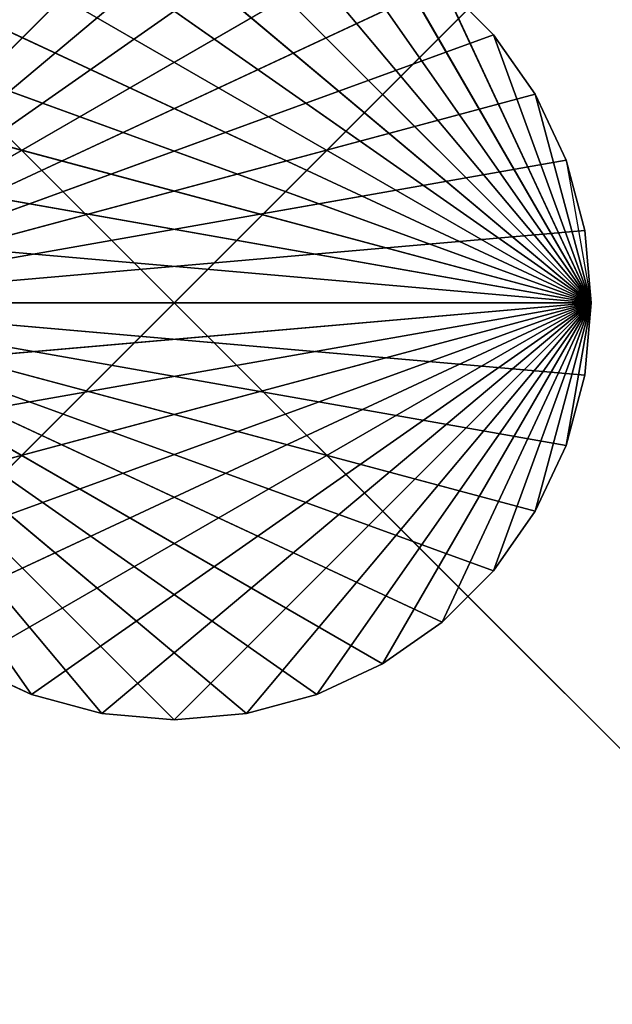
# Model space of a CAD drawing. Extents: x 226 to 378, y -30 to 313.
# Tile 428 of 656: x 260.19 to 261.63, y 222.78 to 225.18. Entities that reach past the tile are written whole.
import ezdxf

# ---------------------------------------------------------------- set-up
doc = ezdxf.new("R2010")
doc.units = 0
doc.header["$LTSCALE"] = 25.4
doc.layers.get('0').update_dxf_attribs({"color": 13, "linetype": 'CONTINUOUS'})
for name, color, linetype in [('_NCL1_16', 2, 'CONTINUOUS'), ('_NCL1_17', 2, 'CONTINUOUS'), ('_NCL1_62', 7, 'CONTINUOUS'), ('_NCL1_63', 3, 'CONTINUOUS')]:
    doc.layers.add(name, color=color, linetype=linetype)

# ---------------------------------------------------------------- blocks, each defined once
blk = doc.blocks.new('EWON_2005CD_4005CD_COSY141')
at = {"layer": '_NCL1_16', "color": 0}
for p, q in [((119.38, 90.17, 29.21), (115.57, 86.36, 29.21)), ((119.38, 90.17, 29.21), (115.57, 86.36, 29.21)), ((119.38, 86.36, 38.1), (115.57, 90.17, 38.1)), ((119.38, 86.36, 38.1), (115.57, 90.17, 38.1))]:
    blk.add_line(p, q, dxfattribs=at)
at = {"layer": '_NCL1_17', "color": 0}
for p, q in [((117.475, 89.281, 29.21), (116.459, 88.265, 29.21)), ((117.475, 89.281, 29.21), (116.459, 88.265, 29.21)), ((117.2986, 89.2656, 27.94), (117.475, 89.281, 27.94)), ((117.475, 89.281, 27.94), (117.2986, 89.2656, 29.21)), ((117.475, 89.281, 27.94), (117.2986, 89.2656, 29.21)), ((117.475, 89.281, 29.21), (117.2986, 89.2656, 29.21)), ((117.2986, 89.2656, 27.94), (117.475, 89.281, 27.94)), ((117.475, 89.281, 29.21), (117.2986, 89.2656, 29.21)), ((117.475, 89.281, 27.94), (117.6514, 89.2656, 27.94)), ((117.6514, 89.2656, 27.94), (117.475, 89.281, 29.21)), ((117.475, 89.281, 29.21), (117.475, 89.281, 27.94)), ((117.475, 89.281, 29.21), (117.475, 89.281, 27.94)), ((117.6514, 89.2656, 27.94), (117.475, 89.281, 29.21)), ((117.6514, 89.2656, 29.21), (117.475, 89.281, 29.21)), ((118.491, 88.265, 27.94), (117.475, 89.281, 27.94)), ((118.491, 88.265, 27.94), (117.475, 89.281, 27.94)), ((117.475, 89.281, 27.94), (117.6514, 89.2656, 27.94)), ((117.6514, 89.2656, 29.21), (117.475, 89.281, 29.21)), ((117.2986, 89.2656, 29.21), (116.459, 88.265, 29.21)), ((117.2986, 89.2656, 29.21), (116.459, 88.265, 29.21)), ((117.6514, 89.2656, 29.21), (116.459, 88.265, 29.21)), ((117.6514, 89.2656, 29.21), (116.459, 88.265, 29.21)), ((117.1275, 89.2197, 27.94), (117.2986, 89.2656, 27.94)), ((117.2986, 89.2656, 27.94), (117.1275, 89.2197, 29.21)), ((117.2986, 89.2656, 27.94), (117.1275, 89.2197, 29.21)), ((117.2986, 89.2656, 29.21), (117.1275, 89.2197, 29.21)), ((117.1275, 89.2197, 27.94), (117.2986, 89.2656, 27.94)), ((117.2986, 89.2656, 29.21), (117.1275, 89.2197, 29.21)), ((117.2986, 89.2656, 29.21), (117.2986, 89.2656, 27.94)), ((117.2986, 89.2656, 29.21), (117.2986, 89.2656, 27.94)), ((118.491, 88.265, 27.94), (117.2986, 89.2656, 27.94)), ((118.491, 88.265, 27.94), (117.2986, 89.2656, 27.94)), ((117.6514, 89.2656, 27.94), (117.8225, 89.2197, 27.94)), ((117.8225, 89.2197, 27.94), (117.6514, 89.2656, 29.21)), ((117.6514, 89.2656, 29.21), (117.6514, 89.2656, 27.94)), ((117.6514, 89.2656, 29.21), (117.6514, 89.2656, 27.94)), ((117.8225, 89.2197, 27.94), (117.6514, 89.2656, 29.21)), ((117.8225, 89.2197, 29.21), (117.6514, 89.2656, 29.21)), ((118.491, 88.265, 27.94), (117.6514, 89.2656, 27.94)), ((118.491, 88.265, 27.94), (117.6514, 89.2656, 27.94)), ((117.6514, 89.2656, 27.94), (117.8225, 89.2197, 27.94)), ((117.8225, 89.2197, 29.21), (117.6514, 89.2656, 29.21)), ((117.1275, 89.2197, 29.21), (116.459, 88.265, 29.21)), ((117.1275, 89.2197, 29.21), (116.459, 88.265, 29.21)), ((117.8225, 89.2197, 29.21), (116.459, 88.265, 29.21)), ((117.8225, 89.2197, 29.21), (116.459, 88.265, 29.21)), ((116.967, 89.1449, 27.94), (117.1275, 89.2197, 27.94)), ((117.1275, 89.2197, 27.94), (116.967, 89.1449, 29.21)), ((117.1275, 89.2197, 27.94), (116.967, 89.1449, 29.21)), ((117.1275, 89.2197, 29.21), (116.967, 89.1449, 29.21)), ((116.967, 89.1449, 27.94), (117.1275, 89.2197, 27.94)), ((117.1275, 89.2197, 29.21), (116.967, 89.1449, 29.21)), ((117.1275, 89.2197, 29.21), (117.1275, 89.2197, 27.94)), ((117.1275, 89.2197, 29.21), (117.1275, 89.2197, 27.94)), ((118.491, 88.265, 27.94), (117.1275, 89.2197, 27.94)), ((118.491, 88.265, 27.94), (117.1275, 89.2197, 27.94)), ((117.8225, 89.2197, 27.94), (117.983, 89.1449, 27.94)), ((117.983, 89.1449, 27.94), (117.8225, 89.2197, 29.21)), ((117.8225, 89.2197, 29.21), (117.8225, 89.2197, 27.94)), ((117.8225, 89.2197, 29.21), (117.8225, 89.2197, 27.94)), ((117.983, 89.1449, 27.94), (117.8225, 89.2197, 29.21)), ((117.983, 89.1449, 29.21), (117.8225, 89.2197, 29.21)), ((118.491, 88.265, 27.94), (117.8225, 89.2197, 27.94)), ((118.491, 88.265, 27.94), (117.8225, 89.2197, 27.94)), ((117.8225, 89.2197, 27.94), (117.983, 89.1449, 27.94)), ((117.983, 89.1449, 29.21), (117.8225, 89.2197, 29.21)), ((116.967, 89.1449, 29.21), (116.459, 88.265, 29.21)), ((116.967, 89.1449, 29.21), (116.459, 88.265, 29.21)), ((117.983, 89.1449, 29.21), (116.459, 88.265, 29.21)), ((117.983, 89.1449, 29.21), (116.459, 88.265, 29.21)), ((116.8219, 89.0433, 27.94), (116.967, 89.1449, 27.94)), ((116.967, 89.1449, 27.94), (116.8219, 89.0433, 29.21)), ((116.967, 89.1449, 27.94), (116.8219, 89.0433, 29.21)), ((116.967, 89.1449, 29.21), (116.8219, 89.0433, 29.21)), ((116.8219, 89.0433, 27.94), (116.967, 89.1449, 27.94)), ((116.967, 89.1449, 29.21), (116.8219, 89.0433, 29.21)), ((116.967, 89.1449, 29.21), (116.967, 89.1449, 27.94)), ((116.967, 89.1449, 29.21), (116.967, 89.1449, 27.94)), ((118.491, 88.265, 27.94), (116.967, 89.1449, 27.94)), ((118.491, 88.265, 27.94), (116.967, 89.1449, 27.94)), ((116.8219, 89.0433, 29.21), (116.459, 88.265, 29.21)), ((116.8219, 89.0433, 29.21), (116.459, 88.265, 29.21)), ((118.1281, 89.0433, 29.21), (116.459, 88.265, 29.21)), ((118.1281, 89.0433, 29.21), (116.459, 88.265, 29.21)), ((116.6967, 88.9181, 27.94), (116.8219, 89.0433, 27.94)), ((116.8219, 89.0433, 27.94), (116.6967, 88.9181, 29.21)), ((116.8219, 89.0433, 27.94), (116.6967, 88.9181, 29.21)), ((116.8219, 89.0433, 29.21), (116.6967, 88.9181, 29.21)), ((116.6967, 88.9181, 27.94), (116.8219, 89.0433, 27.94)), ((116.8219, 89.0433, 29.21), (116.6967, 88.9181, 29.21)), ((116.8219, 89.0433, 29.21), (116.8219, 89.0433, 27.94)), ((116.8219, 89.0433, 29.21), (116.8219, 89.0433, 27.94)), ((118.491, 88.265, 27.94), (116.8219, 89.0433, 27.94)), ((118.491, 88.265, 27.94), (116.8219, 89.0433, 27.94)), ((116.6967, 88.9181, 29.21), (116.459, 88.265, 29.21)), ((116.6967, 88.9181, 29.21), (116.459, 88.265, 29.21)), ((118.2533, 88.9181, 29.21), (116.459, 88.265, 29.21)), ((118.2533, 88.9181, 29.21), (116.459, 88.265, 29.21)), ((116.5951, 88.773, 27.94), (116.6967, 88.9181, 27.94)), ((116.6967, 88.9181, 27.94), (116.5951, 88.773, 29.21)), ((116.6967, 88.9181, 27.94), (116.5951, 88.773, 29.21)), ((116.6967, 88.9181, 29.21), (116.5951, 88.773, 29.21)), ((116.5951, 88.773, 27.94), (116.6967, 88.9181, 27.94)), ((116.6967, 88.9181, 29.21), (116.5951, 88.773, 29.21)), ((116.6967, 88.9181, 29.21), (116.6967, 88.9181, 27.94)), ((116.6967, 88.9181, 29.21), (116.6967, 88.9181, 27.94)), ((118.491, 88.265, 27.94), (116.6967, 88.9181, 27.94)), ((118.491, 88.265, 27.94), (116.6967, 88.9181, 27.94)), ((116.5951, 88.773, 29.21), (116.459, 88.265, 29.21)), ((116.5951, 88.773, 29.21), (116.459, 88.265, 29.21)), ((118.3549, 88.773, 29.21), (116.459, 88.265, 29.21)), ((118.3549, 88.773, 29.21), (116.459, 88.265, 29.21)), ((116.5203, 88.6125, 27.94), (116.5951, 88.773, 27.94)), ((116.5951, 88.773, 27.94), (116.5203, 88.6125, 29.21)), ((116.5951, 88.773, 27.94), (116.5203, 88.6125, 29.21)), ((116.5951, 88.773, 29.21), (116.5203, 88.6125, 29.21)), ((116.5203, 88.6125, 27.94), (116.5951, 88.773, 27.94)), ((116.5951, 88.773, 29.21), (116.5203, 88.6125, 29.21)), ((116.5951, 88.773, 29.21), (116.5951, 88.773, 27.94)), ((116.5951, 88.773, 29.21), (116.5951, 88.773, 27.94)), ((118.491, 88.265, 27.94), (116.5951, 88.773, 27.94)), ((118.491, 88.265, 27.94), (116.5951, 88.773, 27.94)), ((116.5203, 88.6125, 29.21), (116.459, 88.265, 29.21)), ((118.4297, 88.6125, 29.21), (116.459, 88.265, 29.21)), ((118.4297, 88.6125, 29.21), (116.459, 88.265, 29.21)), ((116.4744, 88.4414, 27.94), (116.5203, 88.6125, 27.94)), ((116.5203, 88.6125, 27.94), (116.4744, 88.4414, 29.21)), ((116.5203, 88.6125, 27.94), (116.4744, 88.4414, 29.21)), ((116.5203, 88.6125, 29.21), (116.4744, 88.4414, 29.21)), ((116.4744, 88.4414, 27.94), (116.5203, 88.6125, 27.94)), ((116.5203, 88.6125, 29.21), (116.5203, 88.6125, 27.94)), ((116.5203, 88.6125, 29.21), (116.5203, 88.6125, 27.94)), ((118.491, 88.265, 27.94), (116.5203, 88.6125, 27.94)), ((118.491, 88.265, 27.94), (116.5203, 88.6125, 27.94)), ((116.459, 88.265, 27.94), (116.4744, 88.4414, 27.94)), ((116.4744, 88.4414, 27.94), (116.459, 88.265, 29.21)), ((116.4744, 88.4414, 27.94), (116.459, 88.265, 29.21)), ((116.4744, 88.4414, 29.21), (116.459, 88.265, 29.21)), ((116.459, 88.265, 27.94), (116.4744, 88.4414, 27.94)), ((118.4756, 88.4414, 29.21), (116.459, 88.265, 29.21)), ((118.4756, 88.4414, 29.21), (116.459, 88.265, 29.21)), ((116.4744, 88.4414, 29.21), (116.4744, 88.4414, 27.94)), ((116.4744, 88.4414, 29.21), (116.4744, 88.4414, 27.94)), ((118.491, 88.265, 27.94), (116.4744, 88.4414, 27.94)), ((118.491, 88.265, 27.94), (116.4744, 88.4414, 27.94)), ((116.459, 88.265, 29.21), (116.459, 88.265, 27.94)), ((116.459, 88.265, 29.21), (116.459, 88.265, 27.94)), ((116.459, 88.265, 29.21), (116.4744, 88.0886, 27.94)), ((116.4744, 88.0886, 27.94), (116.459, 88.265, 27.94)), ((116.459, 88.265, 29.21), (116.4744, 88.0886, 27.94)), ((116.459, 88.265, 29.21), (116.4744, 88.0886, 29.21)), ((118.491, 88.265, 27.94), (116.459, 88.265, 27.94)), ((116.4744, 88.0886, 27.94), (116.459, 88.265, 27.94)), ((118.491, 88.265, 27.94), (116.459, 88.265, 27.94)), ((118.491, 88.265, 29.21), (116.459, 88.265, 29.21)), ((118.491, 88.265, 29.21), (116.459, 88.265, 29.21)), ((118.4756, 88.0886, 29.21), (116.459, 88.265, 29.21)), ((118.4756, 88.0886, 29.21), (116.459, 88.265, 29.21)), ((118.4297, 87.9175, 29.21), (116.459, 88.265, 29.21)), ((118.4297, 87.9175, 29.21), (116.459, 88.265, 29.21)), ((118.3549, 87.757, 29.21), (116.459, 88.265, 29.21)), ((118.3549, 87.757, 29.21), (116.459, 88.265, 29.21)), ((118.2533, 87.6119, 29.21), (116.459, 88.265, 29.21)), ((118.2533, 87.6119, 29.21), (116.459, 88.265, 29.21)), ((118.1281, 87.4867, 29.21), (116.459, 88.265, 29.21)), ((118.1281, 87.4867, 29.21), (116.459, 88.265, 29.21)), ((117.983, 87.3851, 29.21), (116.459, 88.265, 29.21)), ((117.983, 87.3851, 29.21), (116.459, 88.265, 29.21)), ((117.8225, 87.3103, 29.21), (116.459, 88.265, 29.21)), ((117.8225, 87.3103, 29.21), (116.459, 88.265, 29.21)), ((117.6514, 87.2644, 29.21), (116.459, 88.265, 29.21)), ((117.6514, 87.2644, 29.21), (116.459, 88.265, 29.21)), ((117.475, 87.249, 29.21), (116.459, 88.265, 29.21)), ((117.475, 87.249, 29.21), (116.459, 88.265, 29.21)), ((117.2986, 87.2644, 29.21), (116.459, 88.265, 29.21)), ((117.2986, 87.2644, 29.21), (116.459, 88.265, 29.21)), ((117.1275, 87.3103, 29.21), (116.459, 88.265, 29.21)), ((117.1275, 87.3103, 29.21), (116.459, 88.265, 29.21)), ((116.967, 87.3851, 29.21), (116.459, 88.265, 29.21)), ((116.967, 87.3851, 29.21), (116.459, 88.265, 29.21)), ((116.8219, 87.4867, 29.21), (116.459, 88.265, 29.21)), ((116.8219, 87.4867, 29.21), (116.459, 88.265, 29.21)), ((116.6967, 87.6119, 29.21), (116.459, 88.265, 29.21)), ((116.6967, 87.6119, 29.21), (116.459, 88.265, 29.21)), ((116.5951, 87.757, 29.21), (116.459, 88.265, 29.21)), ((116.5951, 87.757, 29.21), (116.459, 88.265, 29.21)), ((116.5203, 87.9175, 29.21), (116.459, 88.265, 29.21)), ((118.491, 88.265, 27.94), (116.4744, 88.0886, 27.94)), ((118.491, 88.265, 27.94), (116.4744, 88.0886, 27.94)), ((118.491, 88.265, 27.94), (116.5203, 87.9175, 27.94)), ((118.491, 88.265, 27.94), (116.5203, 87.9175, 27.94)), ((118.491, 88.265, 27.94), (116.5951, 87.757, 27.94)), ((118.491, 88.265, 27.94), (116.5951, 87.757, 27.94)), ((118.491, 88.265, 27.94), (116.6967, 87.6119, 27.94)), ((118.491, 88.265, 27.94), (116.6967, 87.6119, 27.94)), ((118.491, 88.265, 27.94), (116.8219, 87.4867, 27.94)), ((118.491, 88.265, 27.94), (116.8219, 87.4867, 27.94)), ((118.491, 88.265, 27.94), (116.967, 87.3851, 27.94)), ((118.491, 88.265, 27.94), (116.967, 87.3851, 27.94)), ((118.491, 88.265, 27.94), (117.1275, 87.3103, 27.94)), ((118.491, 88.265, 27.94), (117.1275, 87.3103, 27.94)), ((118.491, 88.265, 27.94), (117.2986, 87.2644, 27.94)), ((118.491, 88.265, 27.94), (117.2986, 87.2644, 27.94)), ((118.491, 88.265, 27.94), (117.475, 87.249, 27.94)), ((118.491, 88.265, 27.94), (117.475, 87.249, 27.94)), ((116.5203, 87.9175, 29.21), (116.4744, 88.0886, 27.94)), ((116.4744, 88.0886, 27.94), (116.4744, 88.0886, 29.21)), ((116.4744, 88.0886, 29.21), (116.5203, 87.9175, 29.21)), ((116.5203, 87.9175, 27.94), (116.4744, 88.0886, 27.94)), ((116.5203, 87.9175, 29.21), (116.4744, 88.0886, 27.94)), ((116.4744, 88.0886, 27.94), (116.4744, 88.0886, 29.21)), ((116.5203, 87.9175, 27.94), (116.4744, 88.0886, 27.94)), ((116.5951, 87.757, 27.94), (116.5203, 87.9175, 27.94)), ((116.5203, 87.9175, 27.94), (116.5951, 87.757, 29.21)), ((116.5203, 87.9175, 27.94), (116.5951, 87.757, 29.21)), ((116.5203, 87.9175, 27.94), (116.5203, 87.9175, 29.21)), ((116.5203, 87.9175, 29.21), (116.5951, 87.757, 29.21)), ((116.5203, 87.9175, 27.94), (116.5203, 87.9175, 29.21)), ((116.5951, 87.757, 27.94), (116.5203, 87.9175, 27.94)), ((116.5203, 87.9175, 29.21), (116.5951, 87.757, 29.21)), ((116.6967, 87.6119, 29.21), (116.5951, 87.757, 27.94)), ((116.5951, 87.757, 27.94), (116.5951, 87.757, 29.21)), ((116.5951, 87.757, 29.21), (116.6967, 87.6119, 29.21)), ((116.6967, 87.6119, 27.94), (116.5951, 87.757, 27.94)), ((116.6967, 87.6119, 29.21), (116.5951, 87.757, 27.94)), ((116.5951, 87.757, 27.94), (116.5951, 87.757, 29.21)), ((116.6967, 87.6119, 27.94), (116.5951, 87.757, 27.94)), ((116.5951, 87.757, 29.21), (116.6967, 87.6119, 29.21)), ((116.8219, 87.4867, 27.94), (116.6967, 87.6119, 27.94)), ((116.6967, 87.6119, 27.94), (116.8219, 87.4867, 29.21)), ((116.6967, 87.6119, 29.21), (116.6967, 87.6119, 27.94)), ((116.6967, 87.6119, 27.94), (116.8219, 87.4867, 29.21)), ((116.6967, 87.6119, 29.21), (116.6967, 87.6119, 27.94)), ((116.6967, 87.6119, 29.21), (116.8219, 87.4867, 29.21)), ((116.8219, 87.4867, 27.94), (116.6967, 87.6119, 27.94)), ((116.6967, 87.6119, 29.21), (116.8219, 87.4867, 29.21))]:
    blk.add_line(p, q, dxfattribs=at)
at = {"layer": '_NCL1_16', "color": 2}
mesh = blk.add_polyface(dxfattribs=at)
corners = [(119.38, 90.17, 29.21), (115.57, 86.36, 29.21), (119.38, 86.36, 29.21)]
mesh.append_faces([[corners[k] for k in face] for face in [(0, 1, 2)]], dxfattribs={"color": 2})
mesh = blk.add_polyface(dxfattribs=at)
corners = [(119.38, 90.17, 29.21), (115.57, 90.17, 29.21), (115.57, 86.36, 29.21)]
mesh.append_faces([[corners[k] for k in face] for face in [(0, 1, 2)]], dxfattribs={"color": 2})
mesh = blk.add_polyface(dxfattribs=at)
corners = [(119.38, 86.36, 38.1), (115.57, 90.17, 38.1), (119.38, 90.17, 38.1)]
mesh.append_faces([[corners[k] for k in face] for face in [(0, 1, 2)]], dxfattribs={"color": 2})
mesh = blk.add_polyface(dxfattribs=at)
corners = [(119.38, 86.36, 38.1), (115.57, 86.36, 38.1), (115.57, 90.17, 38.1)]
mesh.append_faces([[corners[k] for k in face] for face in [(0, 1, 2)]], dxfattribs={"color": 2})
at = {"layer": '_NCL1_17', "color": 2}
mesh = blk.add_polyface(dxfattribs=at)
corners = [(117.475, 89.281, 29.21), (116.459, 88.265, 29.21), (117.2986, 89.2656, 29.21)]
mesh.append_faces([[corners[k] for k in face] for face in [(0, 1, 2)]], dxfattribs={"color": 2})
mesh = blk.add_polyface(dxfattribs=at)
corners = [(117.6514, 89.2656, 29.21), (116.459, 88.265, 29.21), (117.475, 89.281, 29.21)]
mesh.append_faces([[corners[k] for k in face] for face in [(0, 1, 2)]], dxfattribs={"color": 2})
mesh = blk.add_polyface(dxfattribs=at)
corners = [(117.2986, 89.2656, 29.21), (117.2986, 89.2656, 27.94), (117.475, 89.281, 27.94)]
mesh.append_faces([[corners[k] for k in face] for face in [(0, 1, 2)]], dxfattribs={"color": 2})
mesh = blk.add_polyface(dxfattribs=at)
corners = [(117.2986, 89.2656, 29.21), (117.475, 89.281, 27.94), (117.475, 89.281, 29.21)]
mesh.append_faces([[corners[k] for k in face] for face in [(0, 1, 2)]], dxfattribs={"color": 2})
mesh = blk.add_polyface(dxfattribs=at)
corners = [(118.491, 88.265, 27.94), (117.475, 89.281, 27.94), (117.2986, 89.2656, 27.94)]
mesh.append_faces([[corners[k] for k in face] for face in [(0, 1, 2)]], dxfattribs={"color": 2})
mesh = blk.add_polyface(dxfattribs=at)
corners = [(117.475, 89.281, 29.21), (117.475, 89.281, 27.94), (117.6514, 89.2656, 27.94)]
mesh.append_faces([[corners[k] for k in face] for face in [(0, 1, 2)]], dxfattribs={"color": 2})
mesh = blk.add_polyface(dxfattribs=at)
corners = [(117.475, 89.281, 29.21), (117.6514, 89.2656, 27.94), (117.6514, 89.2656, 29.21)]
mesh.append_faces([[corners[k] for k in face] for face in [(0, 1, 2)]], dxfattribs={"color": 2})
mesh = blk.add_polyface(dxfattribs=at)
corners = [(118.491, 88.265, 27.94), (117.6514, 89.2656, 27.94), (117.475, 89.281, 27.94)]
mesh.append_faces([[corners[k] for k in face] for face in [(0, 1, 2)]], dxfattribs={"color": 2})
mesh = blk.add_polyface(dxfattribs=at)
corners = [(117.2986, 89.2656, 29.21), (116.459, 88.265, 29.21), (117.1275, 89.2197, 29.21)]
mesh.append_faces([[corners[k] for k in face] for face in [(0, 1, 2)]], dxfattribs={"color": 2})
mesh = blk.add_polyface(dxfattribs=at)
corners = [(117.8225, 89.2197, 29.21), (116.459, 88.265, 29.21), (117.6514, 89.2656, 29.21)]
mesh.append_faces([[corners[k] for k in face] for face in [(0, 1, 2)]], dxfattribs={"color": 2})
mesh = blk.add_polyface(dxfattribs=at)
corners = [(117.1275, 89.2197, 29.21), (117.1275, 89.2197, 27.94), (117.2986, 89.2656, 27.94)]
mesh.append_faces([[corners[k] for k in face] for face in [(0, 1, 2)]], dxfattribs={"color": 2})
mesh = blk.add_polyface(dxfattribs=at)
corners = [(117.1275, 89.2197, 29.21), (117.2986, 89.2656, 27.94), (117.2986, 89.2656, 29.21)]
mesh.append_faces([[corners[k] for k in face] for face in [(0, 1, 2)]], dxfattribs={"color": 2})
mesh = blk.add_polyface(dxfattribs=at)
corners = [(118.491, 88.265, 27.94), (117.2986, 89.2656, 27.94), (117.1275, 89.2197, 27.94)]
mesh.append_faces([[corners[k] for k in face] for face in [(0, 1, 2)]], dxfattribs={"color": 2})
mesh = blk.add_polyface(dxfattribs=at)
corners = [(117.6514, 89.2656, 29.21), (117.6514, 89.2656, 27.94), (117.8225, 89.2197, 27.94)]
mesh.append_faces([[corners[k] for k in face] for face in [(0, 1, 2)]], dxfattribs={"color": 2})
mesh = blk.add_polyface(dxfattribs=at)
corners = [(117.6514, 89.2656, 29.21), (117.8225, 89.2197, 27.94), (117.8225, 89.2197, 29.21)]
mesh.append_faces([[corners[k] for k in face] for face in [(0, 1, 2)]], dxfattribs={"color": 2})
mesh = blk.add_polyface(dxfattribs=at)
corners = [(118.491, 88.265, 27.94), (117.8225, 89.2197, 27.94), (117.6514, 89.2656, 27.94)]
mesh.append_faces([[corners[k] for k in face] for face in [(0, 1, 2)]], dxfattribs={"color": 2})
mesh = blk.add_polyface(dxfattribs=at)
corners = [(117.1275, 89.2197, 29.21), (116.459, 88.265, 29.21), (116.967, 89.1449, 29.21)]
mesh.append_faces([[corners[k] for k in face] for face in [(0, 1, 2)]], dxfattribs={"color": 2})
mesh = blk.add_polyface(dxfattribs=at)
corners = [(117.983, 89.1449, 29.21), (116.459, 88.265, 29.21), (117.8225, 89.2197, 29.21)]
mesh.append_faces([[corners[k] for k in face] for face in [(0, 1, 2)]], dxfattribs={"color": 2})
mesh = blk.add_polyface(dxfattribs=at)
corners = [(116.967, 89.1449, 29.21), (116.967, 89.1449, 27.94), (117.1275, 89.2197, 27.94)]
mesh.append_faces([[corners[k] for k in face] for face in [(0, 1, 2)]], dxfattribs={"color": 2})
mesh = blk.add_polyface(dxfattribs=at)
corners = [(116.967, 89.1449, 29.21), (117.1275, 89.2197, 27.94), (117.1275, 89.2197, 29.21)]
mesh.append_faces([[corners[k] for k in face] for face in [(0, 1, 2)]], dxfattribs={"color": 2})
mesh = blk.add_polyface(dxfattribs=at)
corners = [(118.491, 88.265, 27.94), (117.1275, 89.2197, 27.94), (116.967, 89.1449, 27.94)]
mesh.append_faces([[corners[k] for k in face] for face in [(0, 1, 2)]], dxfattribs={"color": 2})
mesh = blk.add_polyface(dxfattribs=at)
corners = [(117.8225, 89.2197, 29.21), (117.8225, 89.2197, 27.94), (117.983, 89.1449, 27.94)]
mesh.append_faces([[corners[k] for k in face] for face in [(0, 1, 2)]], dxfattribs={"color": 2})
mesh = blk.add_polyface(dxfattribs=at)
corners = [(117.8225, 89.2197, 29.21), (117.983, 89.1449, 27.94), (117.983, 89.1449, 29.21)]
mesh.append_faces([[corners[k] for k in face] for face in [(0, 1, 2)]], dxfattribs={"color": 2})
mesh = blk.add_polyface(dxfattribs=at)
corners = [(118.491, 88.265, 27.94), (117.983, 89.1449, 27.94), (117.8225, 89.2197, 27.94)]
mesh.append_faces([[corners[k] for k in face] for face in [(0, 1, 2)]], dxfattribs={"color": 2})
mesh = blk.add_polyface(dxfattribs=at)
corners = [(116.967, 89.1449, 29.21), (116.459, 88.265, 29.21), (116.8219, 89.0433, 29.21)]
mesh.append_faces([[corners[k] for k in face] for face in [(0, 1, 2)]], dxfattribs={"color": 2})
mesh = blk.add_polyface(dxfattribs=at)
corners = [(118.1281, 89.0433, 29.21), (116.459, 88.265, 29.21), (117.983, 89.1449, 29.21)]
mesh.append_faces([[corners[k] for k in face] for face in [(0, 1, 2)]], dxfattribs={"color": 2})
mesh = blk.add_polyface(dxfattribs=at)
corners = [(116.8219, 89.0433, 29.21), (116.8219, 89.0433, 27.94), (116.967, 89.1449, 27.94)]
mesh.append_faces([[corners[k] for k in face] for face in [(0, 1, 2)]], dxfattribs={"color": 2})
mesh = blk.add_polyface(dxfattribs=at)
corners = [(116.8219, 89.0433, 29.21), (116.967, 89.1449, 27.94), (116.967, 89.1449, 29.21)]
mesh.append_faces([[corners[k] for k in face] for face in [(0, 1, 2)]], dxfattribs={"color": 2})
mesh = blk.add_polyface(dxfattribs=at)
corners = [(118.491, 88.265, 27.94), (116.967, 89.1449, 27.94), (116.8219, 89.0433, 27.94)]
mesh.append_faces([[corners[k] for k in face] for face in [(0, 1, 2)]], dxfattribs={"color": 2})
mesh = blk.add_polyface(dxfattribs=at)
corners = [(116.8219, 89.0433, 29.21), (116.459, 88.265, 29.21), (116.6967, 88.9181, 29.21)]
mesh.append_faces([[corners[k] for k in face] for face in [(0, 1, 2)]], dxfattribs={"color": 2})
mesh = blk.add_polyface(dxfattribs=at)
corners = [(118.2533, 88.9181, 29.21), (116.459, 88.265, 29.21), (118.1281, 89.0433, 29.21)]
mesh.append_faces([[corners[k] for k in face] for face in [(0, 1, 2)]], dxfattribs={"color": 2})
mesh = blk.add_polyface(dxfattribs=at)
corners = [(116.8219, 89.0433, 27.94), (116.6967, 88.9181, 29.21), (116.6967, 88.9181, 27.94)]
mesh.append_faces([[corners[k] for k in face] for face in [(0, 1, 2)]], dxfattribs={"color": 2})
mesh = blk.add_polyface(dxfattribs=at)
corners = [(116.8219, 89.0433, 29.21), (116.6967, 88.9181, 29.21), (116.8219, 89.0433, 27.94)]
mesh.append_faces([[corners[k] for k in face] for face in [(0, 1, 2)]], dxfattribs={"color": 2})
mesh = blk.add_polyface(dxfattribs=at)
corners = [(118.491, 88.265, 27.94), (116.8219, 89.0433, 27.94), (116.6967, 88.9181, 27.94)]
mesh.append_faces([[corners[k] for k in face] for face in [(0, 1, 2)]], dxfattribs={"color": 2})
mesh = blk.add_polyface(dxfattribs=at)
corners = [(116.6967, 88.9181, 29.21), (116.459, 88.265, 29.21), (116.5951, 88.773, 29.21)]
mesh.append_faces([[corners[k] for k in face] for face in [(0, 1, 2)]], dxfattribs={"color": 2})
mesh = blk.add_polyface(dxfattribs=at)
corners = [(118.3549, 88.773, 29.21), (116.459, 88.265, 29.21), (118.2533, 88.9181, 29.21)]
mesh.append_faces([[corners[k] for k in face] for face in [(0, 1, 2)]], dxfattribs={"color": 2})
mesh = blk.add_polyface(dxfattribs=at)
corners = [(116.6967, 88.9181, 27.94), (116.5951, 88.773, 29.21), (116.5951, 88.773, 27.94)]
mesh.append_faces([[corners[k] for k in face] for face in [(0, 1, 2)]], dxfattribs={"color": 2})
mesh = blk.add_polyface(dxfattribs=at)
corners = [(116.6967, 88.9181, 29.21), (116.5951, 88.773, 29.21), (116.6967, 88.9181, 27.94)]
mesh.append_faces([[corners[k] for k in face] for face in [(0, 1, 2)]], dxfattribs={"color": 2})
mesh = blk.add_polyface(dxfattribs=at)
corners = [(118.491, 88.265, 27.94), (116.6967, 88.9181, 27.94), (116.5951, 88.773, 27.94)]
mesh.append_faces([[corners[k] for k in face] for face in [(0, 1, 2)]], dxfattribs={"color": 2})
mesh = blk.add_polyface(dxfattribs=at)
corners = [(116.5951, 88.773, 29.21), (116.459, 88.265, 29.21), (116.5203, 88.6125, 29.21)]
mesh.append_faces([[corners[k] for k in face] for face in [(0, 1, 2)]], dxfattribs={"color": 2})
mesh = blk.add_polyface(dxfattribs=at)
corners = [(118.4297, 88.6125, 29.21), (116.459, 88.265, 29.21), (118.3549, 88.773, 29.21)]
mesh.append_faces([[corners[k] for k in face] for face in [(0, 1, 2)]], dxfattribs={"color": 2})
mesh = blk.add_polyface(dxfattribs=at)
corners = [(116.5951, 88.773, 27.94), (116.5203, 88.6125, 29.21), (116.5203, 88.6125, 27.94)]
mesh.append_faces([[corners[k] for k in face] for face in [(0, 1, 2)]], dxfattribs={"color": 2})
mesh = blk.add_polyface(dxfattribs=at)
corners = [(116.5951, 88.773, 29.21), (116.5203, 88.6125, 29.21), (116.5951, 88.773, 27.94)]
mesh.append_faces([[corners[k] for k in face] for face in [(0, 1, 2)]], dxfattribs={"color": 2})
mesh = blk.add_polyface(dxfattribs=at)
corners = [(118.491, 88.265, 27.94), (116.5951, 88.773, 27.94), (116.5203, 88.6125, 27.94)]
mesh.append_faces([[corners[k] for k in face] for face in [(0, 1, 2)]], dxfattribs={"color": 2})
mesh = blk.add_polyface(dxfattribs=at)
corners = [(118.4756, 88.4414, 29.21), (116.459, 88.265, 29.21), (118.4297, 88.6125, 29.21)]
mesh.append_faces([[corners[k] for k in face] for face in [(0, 1, 2)]], dxfattribs={"color": 2})
mesh = blk.add_polyface(dxfattribs=at)
corners = [(116.5203, 88.6125, 27.94), (116.4744, 88.4414, 29.21), (116.4744, 88.4414, 27.94)]
mesh.append_faces([[corners[k] for k in face] for face in [(0, 1, 2)]], dxfattribs={"color": 2})
mesh = blk.add_polyface(dxfattribs=at)
corners = [(116.5203, 88.6125, 29.21), (116.4744, 88.4414, 29.21), (116.5203, 88.6125, 27.94)]
mesh.append_faces([[corners[k] for k in face] for face in [(0, 1, 2)]], dxfattribs={"color": 2})
mesh = blk.add_polyface(dxfattribs=at)
corners = [(118.491, 88.265, 27.94), (116.5203, 88.6125, 27.94), (116.4744, 88.4414, 27.94)]
mesh.append_faces([[corners[k] for k in face] for face in [(0, 1, 2)]], dxfattribs={"color": 2})
mesh = blk.add_polyface(dxfattribs=at)
corners = [(116.4744, 88.4414, 27.94), (116.459, 88.265, 29.21), (116.459, 88.265, 27.94)]
mesh.append_faces([[corners[k] for k in face] for face in [(0, 1, 2)]], dxfattribs={"color": 2})
mesh = blk.add_polyface(dxfattribs=at)
corners = [(116.4744, 88.4414, 29.21), (116.459, 88.265, 29.21), (116.4744, 88.4414, 27.94)]
mesh.append_faces([[corners[k] for k in face] for face in [(0, 1, 2)]], dxfattribs={"color": 2})
mesh = blk.add_polyface(dxfattribs=at)
corners = [(118.491, 88.265, 27.94), (116.4744, 88.4414, 27.94), (116.459, 88.265, 27.94)]
mesh.append_faces([[corners[k] for k in face] for face in [(0, 1, 2)]], dxfattribs={"color": 2})
mesh = blk.add_polyface(dxfattribs=at)
corners = [(118.491, 88.265, 29.21), (116.459, 88.265, 29.21), (118.4756, 88.4414, 29.21)]
mesh.append_faces([[corners[k] for k in face] for face in [(0, 1, 2)]], dxfattribs={"color": 2})
mesh = blk.add_polyface(dxfattribs=at)
corners = [(116.459, 88.265, 29.21), (116.4744, 88.0886, 27.94), (116.459, 88.265, 27.94)]
mesh.append_faces([[corners[k] for k in face] for face in [(0, 1, 2)]], dxfattribs={"color": 2})
mesh = blk.add_polyface(dxfattribs=at)
corners = [(116.459, 88.265, 29.21), (116.4744, 88.0886, 29.21), (116.4744, 88.0886, 27.94)]
mesh.append_faces([[corners[k] for k in face] for face in [(0, 1, 2)]], dxfattribs={"color": 2})
mesh = blk.add_polyface(dxfattribs=at)
corners = [(118.491, 88.265, 27.94), (116.459, 88.265, 27.94), (116.4744, 88.0886, 27.94)]
mesh.append_faces([[corners[k] for k in face] for face in [(0, 1, 2)]], dxfattribs={"color": 2})
mesh = blk.add_polyface(dxfattribs=at)
corners = [(118.491, 88.265, 29.21), (118.4756, 88.0886, 29.21), (116.459, 88.265, 29.21)]
mesh.append_faces([[corners[k] for k in face] for face in [(0, 1, 2)]], dxfattribs={"color": 2})
mesh = blk.add_polyface(dxfattribs=at)
corners = [(118.4756, 88.0886, 29.21), (118.4297, 87.9175, 29.21), (116.459, 88.265, 29.21)]
mesh.append_faces([[corners[k] for k in face] for face in [(0, 1, 2)]], dxfattribs={"color": 2})
mesh = blk.add_polyface(dxfattribs=at)
corners = [(118.4297, 87.9175, 29.21), (118.3549, 87.757, 29.21), (116.459, 88.265, 29.21)]
mesh.append_faces([[corners[k] for k in face] for face in [(0, 1, 2)]], dxfattribs={"color": 2})
mesh = blk.add_polyface(dxfattribs=at)
corners = [(118.3549, 87.757, 29.21), (118.2533, 87.6119, 29.21), (116.459, 88.265, 29.21)]
mesh.append_faces([[corners[k] for k in face] for face in [(0, 1, 2)]], dxfattribs={"color": 2})
mesh = blk.add_polyface(dxfattribs=at)
corners = [(118.2533, 87.6119, 29.21), (118.1281, 87.4867, 29.21), (116.459, 88.265, 29.21)]
mesh.append_faces([[corners[k] for k in face] for face in [(0, 1, 2)]], dxfattribs={"color": 2})
mesh = blk.add_polyface(dxfattribs=at)
corners = [(118.1281, 87.4867, 29.21), (117.983, 87.3851, 29.21), (116.459, 88.265, 29.21)]
mesh.append_faces([[corners[k] for k in face] for face in [(0, 1, 2)]], dxfattribs={"color": 2})
mesh = blk.add_polyface(dxfattribs=at)
corners = [(117.983, 87.3851, 29.21), (117.8225, 87.3103, 29.21), (116.459, 88.265, 29.21)]
mesh.append_faces([[corners[k] for k in face] for face in [(0, 1, 2)]], dxfattribs={"color": 2})
mesh = blk.add_polyface(dxfattribs=at)
corners = [(117.8225, 87.3103, 29.21), (117.6514, 87.2644, 29.21), (116.459, 88.265, 29.21)]
mesh.append_faces([[corners[k] for k in face] for face in [(0, 1, 2)]], dxfattribs={"color": 2})
mesh = blk.add_polyface(dxfattribs=at)
corners = [(117.6514, 87.2644, 29.21), (117.475, 87.249, 29.21), (116.459, 88.265, 29.21)]
mesh.append_faces([[corners[k] for k in face] for face in [(0, 1, 2)]], dxfattribs={"color": 2})
mesh = blk.add_polyface(dxfattribs=at)
corners = [(117.475, 87.249, 29.21), (117.2986, 87.2644, 29.21), (116.459, 88.265, 29.21)]
mesh.append_faces([[corners[k] for k in face] for face in [(0, 1, 2)]], dxfattribs={"color": 2})
mesh = blk.add_polyface(dxfattribs=at)
corners = [(117.2986, 87.2644, 29.21), (117.1275, 87.3103, 29.21), (116.459, 88.265, 29.21)]
mesh.append_faces([[corners[k] for k in face] for face in [(0, 1, 2)]], dxfattribs={"color": 2})
mesh = blk.add_polyface(dxfattribs=at)
corners = [(117.1275, 87.3103, 29.21), (116.967, 87.3851, 29.21), (116.459, 88.265, 29.21)]
mesh.append_faces([[corners[k] for k in face] for face in [(0, 1, 2)]], dxfattribs={"color": 2})
mesh = blk.add_polyface(dxfattribs=at)
corners = [(116.967, 87.3851, 29.21), (116.8219, 87.4867, 29.21), (116.459, 88.265, 29.21)]
mesh.append_faces([[corners[k] for k in face] for face in [(0, 1, 2)]], dxfattribs={"color": 2})
mesh = blk.add_polyface(dxfattribs=at)
corners = [(116.8219, 87.4867, 29.21), (116.6967, 87.6119, 29.21), (116.459, 88.265, 29.21)]
mesh.append_faces([[corners[k] for k in face] for face in [(0, 1, 2)]], dxfattribs={"color": 2})
mesh = blk.add_polyface(dxfattribs=at)
corners = [(116.6967, 87.6119, 29.21), (116.5951, 87.757, 29.21), (116.459, 88.265, 29.21)]
mesh.append_faces([[corners[k] for k in face] for face in [(0, 1, 2)]], dxfattribs={"color": 2})
mesh = blk.add_polyface(dxfattribs=at)
corners = [(116.5951, 87.757, 29.21), (116.5203, 87.9175, 29.21), (116.459, 88.265, 29.21)]
mesh.append_faces([[corners[k] for k in face] for face in [(0, 1, 2)]], dxfattribs={"color": 2})
mesh = blk.add_polyface(dxfattribs=at)
corners = [(118.491, 88.265, 27.94), (116.4744, 88.0886, 27.94), (116.5203, 87.9175, 27.94)]
mesh.append_faces([[corners[k] for k in face] for face in [(0, 1, 2)]], dxfattribs={"color": 2})
mesh = blk.add_polyface(dxfattribs=at)
corners = [(118.491, 88.265, 27.94), (116.5203, 87.9175, 27.94), (116.5951, 87.757, 27.94)]
mesh.append_faces([[corners[k] for k in face] for face in [(0, 1, 2)]], dxfattribs={"color": 2})
mesh = blk.add_polyface(dxfattribs=at)
corners = [(118.491, 88.265, 27.94), (116.5951, 87.757, 27.94), (116.6967, 87.6119, 27.94)]
mesh.append_faces([[corners[k] for k in face] for face in [(0, 1, 2)]], dxfattribs={"color": 2})
mesh = blk.add_polyface(dxfattribs=at)
corners = [(118.491, 88.265, 27.94), (116.6967, 87.6119, 27.94), (116.8219, 87.4867, 27.94)]
mesh.append_faces([[corners[k] for k in face] for face in [(0, 1, 2)]], dxfattribs={"color": 2})
mesh = blk.add_polyface(dxfattribs=at)
corners = [(118.491, 88.265, 27.94), (116.8219, 87.4867, 27.94), (116.967, 87.3851, 27.94)]
mesh.append_faces([[corners[k] for k in face] for face in [(0, 1, 2)]], dxfattribs={"color": 2})
mesh = blk.add_polyface(dxfattribs=at)
corners = [(118.491, 88.265, 27.94), (116.967, 87.3851, 27.94), (117.1275, 87.3103, 27.94)]
mesh.append_faces([[corners[k] for k in face] for face in [(0, 1, 2)]], dxfattribs={"color": 2})
mesh = blk.add_polyface(dxfattribs=at)
corners = [(118.491, 88.265, 27.94), (117.1275, 87.3103, 27.94), (117.2986, 87.2644, 27.94)]
mesh.append_faces([[corners[k] for k in face] for face in [(0, 1, 2)]], dxfattribs={"color": 2})
mesh = blk.add_polyface(dxfattribs=at)
corners = [(118.491, 88.265, 27.94), (117.2986, 87.2644, 27.94), (117.475, 87.249, 27.94)]
mesh.append_faces([[corners[k] for k in face] for face in [(0, 1, 2)]], dxfattribs={"color": 2})
mesh = blk.add_polyface(dxfattribs=at)
corners = [(118.491, 88.265, 27.94), (117.475, 87.249, 27.94), (117.6514, 87.2644, 27.94)]
mesh.append_faces([[corners[k] for k in face] for face in [(0, 1, 2)]], dxfattribs={"color": 2})
mesh = blk.add_polyface(dxfattribs=at)
corners = [(118.491, 88.265, 27.94), (117.6514, 87.2644, 27.94), (117.8225, 87.3103, 27.94)]
mesh.append_faces([[corners[k] for k in face] for face in [(0, 1, 2)]], dxfattribs={"color": 2})
mesh = blk.add_polyface(dxfattribs=at)
corners = [(118.491, 88.265, 27.94), (117.8225, 87.3103, 27.94), (117.983, 87.3851, 27.94)]
mesh.append_faces([[corners[k] for k in face] for face in [(0, 1, 2)]], dxfattribs={"color": 2})
mesh = blk.add_polyface(dxfattribs=at)
corners = [(116.4744, 88.0886, 29.21), (116.5203, 87.9175, 29.21), (116.4744, 88.0886, 27.94)]
mesh.append_faces([[corners[k] for k in face] for face in [(0, 1, 2)]], dxfattribs={"color": 2})
mesh = blk.add_polyface(dxfattribs=at)
corners = [(116.4744, 88.0886, 27.94), (116.5203, 87.9175, 29.21), (116.5203, 87.9175, 27.94)]
mesh.append_faces([[corners[k] for k in face] for face in [(0, 1, 2)]], dxfattribs={"color": 2})
mesh = blk.add_polyface(dxfattribs=at)
corners = [(116.5203, 87.9175, 27.94), (116.5951, 87.757, 29.21), (116.5951, 87.757, 27.94)]
mesh.append_faces([[corners[k] for k in face] for face in [(0, 1, 2)]], dxfattribs={"color": 2})
mesh = blk.add_polyface(dxfattribs=at)
corners = [(116.5203, 87.9175, 29.21), (116.5951, 87.757, 29.21), (116.5203, 87.9175, 27.94)]
mesh.append_faces([[corners[k] for k in face] for face in [(0, 1, 2)]], dxfattribs={"color": 2})
mesh = blk.add_polyface(dxfattribs=at)
corners = [(116.5951, 87.757, 29.21), (116.6967, 87.6119, 29.21), (116.5951, 87.757, 27.94)]
mesh.append_faces([[corners[k] for k in face] for face in [(0, 1, 2)]], dxfattribs={"color": 2})
mesh = blk.add_polyface(dxfattribs=at)
corners = [(116.5951, 87.757, 27.94), (116.6967, 87.6119, 29.21), (116.6967, 87.6119, 27.94)]
mesh.append_faces([[corners[k] for k in face] for face in [(0, 1, 2)]], dxfattribs={"color": 2})
mesh = blk.add_polyface(dxfattribs=at)
corners = [(116.6967, 87.6119, 27.94), (116.8219, 87.4867, 29.21), (116.8219, 87.4867, 27.94)]
mesh.append_faces([[corners[k] for k in face] for face in [(0, 1, 2)]], dxfattribs={"color": 2})
mesh = blk.add_polyface(dxfattribs=at)
corners = [(116.6967, 87.6119, 29.21), (116.8219, 87.4867, 29.21), (116.6967, 87.6119, 27.94)]
mesh.append_faces([[corners[k] for k in face] for face in [(0, 1, 2)]], dxfattribs={"color": 2})
at = {"layer": '_NCL1_62', "color": 7}
mesh = blk.add_polyface(dxfattribs=at)
corners = [(121.92, 148.59, 38.1), (114.3, 151.13, 38.1), (114.3, 86.36, 38.1)]
mesh.append_faces([[corners[k] for k in face] for face in [(0, 1, 2)]], dxfattribs={"color": 7})
mesh = blk.add_polyface(dxfattribs=at)
corners = [(121.92, 148.59, 38.1), (114.3, 86.36, 38.1), (121.92, 88.9, 38.1)]
mesh.append_faces([[corners[k] for k in face] for face in [(0, 1, 2)]], dxfattribs={"color": 7})
mesh = blk.add_polyface(dxfattribs=at)
corners = [(124.46, 86.36, 38.1), (121.92, 88.9, 38.1), (114.3, 86.36, 38.1)]
mesh.append_faces([[corners[k] for k in face] for face in [(0, 1, 2)]], dxfattribs={"color": 7})
at = {"layer": '_NCL1_63', "color": 3}
mesh = blk.add_polyface(dxfattribs=at)
corners = [(120.2508, 66.04, 295.91), (106.68, 116.5225, 295.91), (120.2508, 172.72, 295.91)]
mesh.append_faces([[corners[k] for k in face] for face in [(0, 1, 2)]], dxfattribs={"color": 3})
mesh = blk.add_polyface(dxfattribs=at)
corners = [(120.2508, 66.04, 295.91), (106.68, 98.7425, 295.91), (106.68, 116.5225, 295.91)]
mesh.append_faces([[corners[k] for k in face] for face in [(0, 1, 2)]], dxfattribs={"color": 3})
mesh = blk.add_polyface(dxfattribs=at)
corners = [(120.2508, 66.04, 295.91), (106.68, 89.408, 295.91), (106.68, 98.7425, 295.91)]
mesh.append_faces([[corners[k] for k in face] for face in [(0, 1, 2)]], dxfattribs={"color": 3})
mesh = blk.add_polyface(dxfattribs=at)
corners = [(120.2508, 66.04, 295.91), (100.4921, 71.6412, 295.91), (106.68, 89.408, 295.91)]
mesh.append_faces([[corners[k] for k in face] for face in [(0, 1, 2)]], dxfattribs={"color": 3})

msp = doc.modelspace()

# ---------------------------------------------------------------- block references
at = {"color": 0, "rotation": 179.9999999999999}
msp.add_blockref('EWON_2005CD_4005CD_COSY141', (378.0374, 312.7553), dxfattribs=at)

doc.saveas('drawing.dxf')
